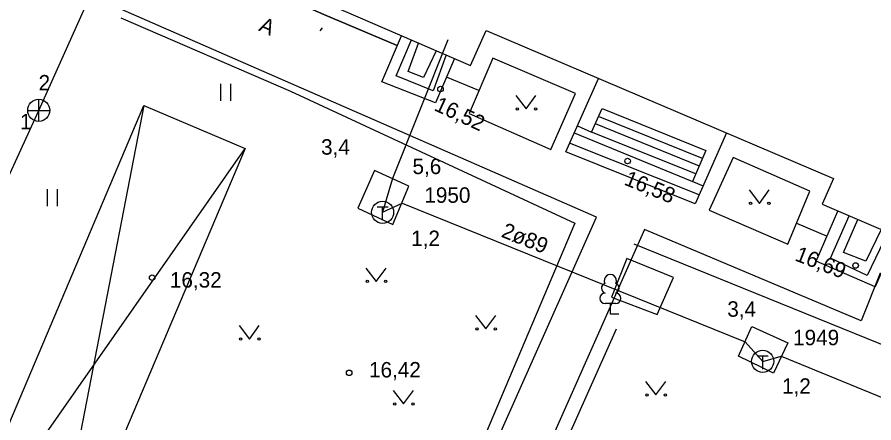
# Model space of a CAD drawing. Extents: x 713540 to 713867, y 6589774 to 6590061.
# Drawn here: x 713575.55 to 713614.29, y 6589992.56 to 6590010.94 of the extents above; entities that cross this region are included whole.
import ezdxf

# ---------------------------------------------------------------- set-up
doc = ezdxf.new("R2010")
doc.units = 0
for name, color, linetype in [('HALJASTUS', 7, 'Continuous'), ('HOONE', 7, 'Continuous'), ('HOONEDET', 7, 'Continuous'), ('KAEVU_NR', 7, 'Continuous'), ('KKAEV', 7, 'Continuous'), ('KORGUS', 7, 'Continuous'), ('KTRASS', 7, 'Continuous'), ('PUU', 7, 'Continuous'), ('TEE', 7, 'Continuous'), ('TKAEV', 7, 'Continuous'), ('TORU NR', 7, 'Continuous'), ('TTRASS', 7, 'Continuous'), ('По умолчанию', 7, 'Continuous')]:
    doc.layers.add(name, color=color, linetype=linetype)

msp = doc.modelspace()

# ---------------------------------------------------------------- linework, layer by layer
at = {"layer": 'HALJASTUS'}
for p, q in [((713584.745, 6590007.914), (713584.745, 6590007.153)), ((713585.2, 6590007.914), (713585.2, 6590007.153)), ((713598.098, 6590007.39), (713598.561, 6590006.783)), ((713598.561, 6590006.783), (713599.007, 6590007.39)), ((713576.9, 6590003.144), (713576.9, 6590002.383)), ((713577.355, 6590003.144), (713577.355, 6590002.383)), ((713608.648, 6590003.11), (713609.111, 6590002.503)), ((713609.111, 6590002.503), (713609.557, 6590003.11)), ((713591.317, 6589999.577), (713591.78, 6589998.97)), ((713591.78, 6589998.97), (713592.226, 6589999.577)), ((713596.277, 6589997.427), (713596.74, 6589996.82)), ((713596.74, 6589996.82), (713597.186, 6589997.427)), ((713585.587, 6589996.967), (713586.05, 6589996.36)), ((713586.05, 6589996.36), (713586.496, 6589996.967)), ((713603.967, 6589994.437), (713604.43, 6589993.83)), ((713604.43, 6589993.83), (713604.876, 6589994.437)), ((713592.557, 6589994.027), (713593.02, 6589993.42)), ((713593.02, 6589993.42), (713593.466, 6589994.027))]:
    msp.add_line(p, q, dxfattribs=at)
for points in [[(713580.24, 6590010.9), (713587.901, 6590007.59), (713600.769, 6590001.615), (713592.902, 6589982.996)], [(713618.911, 6589994.383), (713603.441, 6590000.663)], [(713602.638, 6589996.811), (713595.693, 6589981.239)]]:
    msp.add_lwpolyline(points, dxfattribs=at)
for centre in [(713598.16, 6590006.783), (713598.989, 6590006.783), (713608.71, 6590002.503), (713609.539, 6590002.503), (713591.379, 6589998.97), (713592.208, 6589998.97), (713596.339, 6589996.82), (713597.168, 6589996.82), (713585.649, 6589996.36), (713586.478, 6589996.36), (713604.029, 6589993.83), (713604.858, 6589993.83), (713592.619, 6589993.42), (713593.448, 6589993.42)]:
    msp.add_circle(centre, 0.055, dxfattribs=at)
at = {"layer": 'HOONE'}
for points in [[(713617.865, 6590029.789), (713611.861, 6590032.397), (713610.657, 6590029.379), (713608.381, 6590030.286), (713604.893, 6590021.542), (713607.063, 6590020.64), (713606.492, 6590019.325), (713592.817, 6590025.325), (713593.315, 6590026.457), (713588.472, 6590028.582), (713585.285, 6590021.318), (713590.127, 6590019.193), (713587.223, 6590012.574), (713589.622, 6590011.521), (713596.041, 6590008.753), (713596.761, 6590010.333), (713612.461, 6590003.633), (713611.945, 6590002.466)], [(713585.853, 6590004.995), (713576.715, 6589983.374), (713572.132, 6589985.32), (713581.271, 6590006.941), (713585.853, 6590004.995)], [(713611.945, 6590002.466), (713620.997, 6589998.591)]]:
    msp.add_lwpolyline(points, dxfattribs=at)
at = {"layer": 'HOONEDET'}
for p, q in [((713581.271, 6590006.941), (713576.715, 6589983.374)), ((713572.132, 6589985.32), (713585.853, 6590004.995))]:
    msp.add_line(p, q, dxfattribs=at)
for points in [[(713595.321, 6590009.063), (713594.461, 6590007.063), (713592.041, 6590008.013), (713592.931, 6590010.093)], [(713594.951, 6590009.223), (713594.361, 6590007.593), (713592.691, 6590008.273), (713593.381, 6590009.903)], [(713594.501, 6590009.413), (713593.921, 6590008.203), (713593.231, 6590008.473), (713593.691, 6590009.763)], [(713596.431, 6590007.613), (713594.961, 6590008.213)], [(713607.621, 6590005.693), (713606.201, 6590002.483), (713600.351, 6590004.833), (713601.841, 6590008.163)], [(713600.881, 6590006.013), (713601.511, 6590005.733), (713602.001, 6590006.803), (713606.691, 6590004.893), (713606.081, 6590003.493)], [(713606.541, 6590004.543), (713601.831, 6590006.443)], [(713601.691, 6590006.123), (713606.391, 6590004.203)], [(713600.731, 6590005.693), (713606.561, 6590003.293)], [(713606.231, 6590003.843), (713601.511, 6590005.733)], [(713606.381, 6590002.893), (713600.531, 6590005.223)], [(713615.337, 6590001.014), (713614.341, 6589998.723), (713611.671, 6589999.883), (713612.664, 6590002.158)], [(713614.921, 6590001.192), (713613.991, 6589999.233), (713612.321, 6590000.023), (713613.163, 6590001.945)], [(713614.614, 6590001.323), (713613.921, 6589999.883), (713612.921, 6590000.283), (713613.559, 6590001.775)], [(713610.791, 6590001.613), (713612.171, 6590001.023)]]:
    msp.add_lwpolyline(points, dxfattribs=at)
at = {"layer": 'KKAEV'}
for p, q in [((713576.524, 6590006.217), (713576.524, 6590007.217)), ((713576.024, 6590006.717), (713577.024, 6590006.717))]:
    msp.add_line(p, q, dxfattribs=at)
msp.add_circle((713576.524, 6590006.717), 0.5, dxfattribs=at)
at = {"layer": 'KORGUS'}
for centre in [(713594.69, 6590007.68), (713603.15, 6590004.42), (713613.46, 6589999.69), (713581.65, 6589999.14), (713590.56, 6589994.83)]:
    msp.add_circle(centre, 0.125, dxfattribs=at)
at = {"layer": 'KTRASS'}
for p, q in [((713576.524, 6590006.717), (713587.437, 6590030.984)), ((713566.203, 6589984.165), (713576.524, 6590006.717))]:
    msp.add_line(p, q, dxfattribs=at)
at = {"layer": 'PUU'}
for p, q in [((713602.61, 6589997.965), (713602.13, 6589997.965)), ((713602.37, 6589997.49), (713602.37, 6589997.965)), ((713602.75, 6589997.49), (713602.37, 6589997.49))]:
    msp.add_line(p, q, dxfattribs=at)
for centre, radius, start, end in [((713602.37, 6589999.01), 0.277, 332.5799, 207.4201), ((713602.2, 6589998.663), 0.233, 109.0217, 253.1415), ((713602.54, 6589998.663), 0.233, 286.8508, 70.9859), ((713602.133, 6589998.202), 0.238, 90.0016, 269.3953), ((713602.607, 6589998.202), 0.238, 270.6047, 89.9984)]:
    msp.add_arc(centre, radius, start, end, dxfattribs=at)
at = {"layer": 'TEE'}
for points in [[(713614.57, 6589999.34), (713613.707, 6589997.19), (713603.922, 6590001.326), (713591.825, 6589974.045), (713621.261, 6589961.576), (713622.688, 6589963.147), (713630.481, 6589979.098), (713635.632, 6589979.743), (713638.264, 6589986.883), (713641.401, 6589995.818), (713639.191, 6590011.645), (713635.853, 6590032.559), (713631.194, 6590060.636)], [(713539.965, 6589996.032), (713549.561, 6589991.973), (713558.372, 6589988.246), (713589.758, 6589974.996), (713593.238, 6589982.776), (713601.739, 6590001.879), (713576.031, 6590013.158), (713583.714, 6590030.669), (713591.243, 6590044.583), (713591.106, 6590056.602)], [(713539.965, 6589996.032), (713549.561, 6589991.973), (713558.372, 6589988.246), (713589.758, 6589974.996), (713593.238, 6589982.776), (713601.739, 6590001.879), (713576.031, 6590013.158), (713583.714, 6590030.669), (713591.243, 6590044.583), (713591.106, 6590056.602)], [(713582.314, 6590014.18), (713589.421, 6590011.061), (713592.732, 6590009.653)], [(713592.732, 6590009.653), (713589.421, 6590011.061), (713582.314, 6590014.18)], [(713595.991, 6590006.573), (713599.681, 6590004.943), (713600.801, 6590007.483), (713597.061, 6590009.083)], [(713597.061, 6590009.083), (713595.991, 6590006.573)], [(713606.841, 6590002.203), (713610.391, 6590000.653), (713611.391, 6590003.063), (713607.931, 6590004.583)], [(713607.931, 6590004.583), (713606.841, 6590002.203)], [(713603.12, 6590000.01), (713602.43, 6589998.26)], [(713605.23, 6589999.14), (713603.12, 6590000.01)], [(713604.49, 6589997.47), (713605.23, 6589999.14)], [(713602.43, 6589998.26), (713604.49, 6589997.47)]]:
    msp.add_lwpolyline(points, dxfattribs=at)
at = {"layer": 'TKAEV'}
for p, q in [((713591.82, 6590002.35), (713592.32, 6590002.35)), ((713592.07, 6590001.75), (713592.07, 6590002.35)), ((713609.01, 6589995.6), (713609.51, 6589995.6)), ((713609.26, 6589995), (713609.26, 6589995.6))]:
    msp.add_line(p, q, dxfattribs=at)
for centre in [(713592.07, 6590002.1), (713609.26, 6589995.35)]:
    msp.add_circle(centre, 0.5, dxfattribs=at)
at = {"layer": 'TTRASS'}
for points in [[(713595.02, 6590009.91), (713592.52, 6590003.63), (713592.07, 6590002.1)], [(713590.95, 6590002.29), (713592.53, 6590001.54), (713593.26, 6590003.29), (713591.71, 6590003.99), (713590.95, 6590002.29)], [(713592.07, 6590002.1), (713592.95, 6590002.52), (713608.46, 6589996.24), (713609.26, 6589995.35)], [(713608.77, 6589996.93), (713610.39, 6589996.19), (713609.75, 6589994.82), (713608.17, 6589995.59), (713608.77, 6589996.93)], [(713609.26, 6589995.35), (713610.09, 6589995.59), (713619.026, 6589991.91), (713623.336, 6589990.002)]]:
    msp.add_lwpolyline(points, dxfattribs=at)
at = {"layer": 'По умолчанию'}
msp.add_line((713589.25, 6590010.318), (713589.347, 6590010.45), dxfattribs=at)

# ---------------------------------------------------------------- texts
at = {"layer": 'KAEVU_NR'}
for s, p in [('1950', (713593.96, 6590002.53)), ('1949', (713610.635, 6589996.08))]:
    msp.add_text(s, height=0.7, dxfattribs=at).set_placement(p)
at = {"layer": 'KORGUS'}
for s, rotation, p in [('16,52', 335.211, (713594.359, 6590006.735)), ('16,58', 337.8906, (713602.95, 6590003.365)), ('16,69', 338.782, (713610.672, 6589999.931))]:
    msp.add_text(s, height=0.7, rotation=rotation, dxfattribs=at).set_placement(p)
for s, p in [('16,32', (713582.453, 6589998.69)), ('16,42', (713591.458, 6589994.62))]:
    msp.add_text(s, height=0.7, dxfattribs=at).set_placement(p)
at = {"layer": 'TEE'}
msp.add_text('A', height=0.7, rotation=335.6918, dxfattribs=at).set_placement((713586.427, 6590010.342))
at = {"layer": 'TORU NR'}
for s, p in [('2', (713576.516, 6590007.617)), ('1', (713575.674, 6590005.857)), ('3,4', (713589.289, 6590004.71)), ('5,6', (713593.424, 6590003.83)), ('1,2', (713593.364, 6590000.57)), ('3,4', (713607.659, 6589997.37)), ('1,2', (713610.134, 6589993.88))]:
    msp.add_text(s, height=0.7, dxfattribs=at).set_placement(p)
msp.add_text('2ø89', height=0.7, rotation=338.245, dxfattribs=at).set_placement((713597.394, 6590001.002))

doc.saveas('drawing.dxf')
